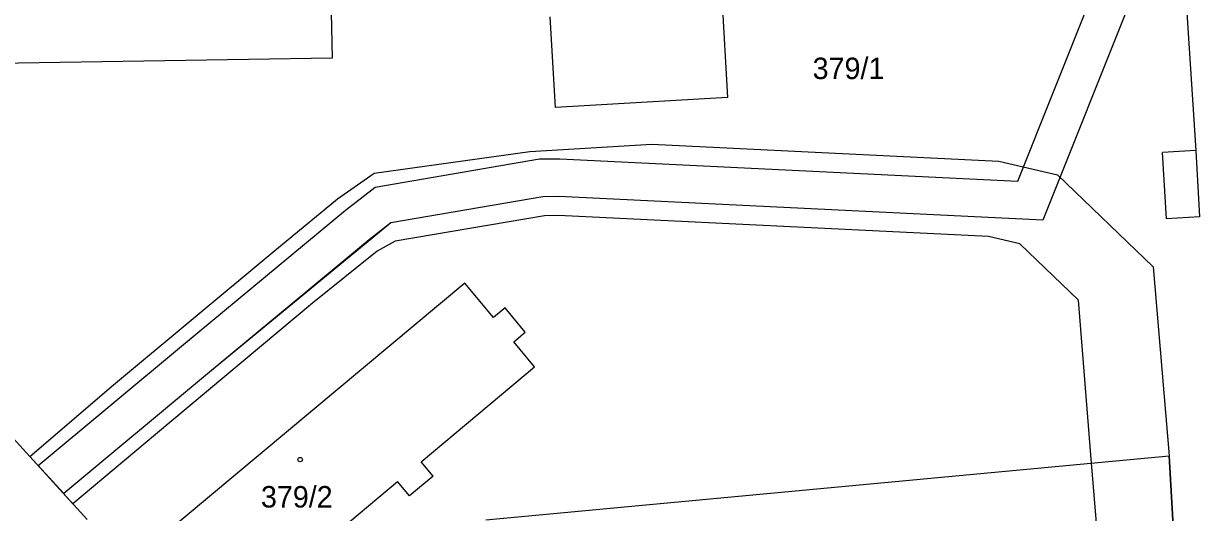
# Model space of a CAD drawing. Extents: x -755819 to -753140, y -1169796 to -1166000.
# Drawn here: x -755447.3 to -755354.3, y -1166455.9 to -1166417.2 of the extents above; entities that cross this region are included whole.
import ezdxf

# ---------------------------------------------------------------- set-up
doc = ezdxf.new("R2010")
doc.units = 0
for name, color, linetype in [('Vrstva 1', 7, 'Continuous'), ('Vrstva 18', 7, 'Continuous'), ('Vrstva 19', 7, 'Continuous'), ('Vrstva 25', 7, 'Continuous'), ('Vrstva 27', 7, 'Continuous'), ('Vrstva 4', 7, 'Continuous')]:
    doc.layers.add(name, color=color, linetype=linetype)

msp = doc.modelspace()

# ---------------------------------------------------------------- linework, layer by layer
at = {"layer": 'Vrstva 1'}
for p, q in [((-755393.74, -1166385.02), (-755391.51, -1166423.03)), ((-755423.02, -1166411.63), (-755422.87, -1166419.91)), ((-755355.3, -1166413.02), (-755354.37, -1166427.23)), ((-755405.15, -1166423.82), (-755405.58, -1166416.62)), ((-755422.87, -1166419.91), (-755453.9, -1166420.4)), ((-755391.51, -1166423.03), (-755405.15, -1166423.82)), ((-755354.37, -1166427.23), (-755357.01, -1166427.39)), ((-755356.71, -1166432.64), (-755357.01, -1166427.39)), ((-755354.1, -1166432.49), (-755356.71, -1166432.64)), ((-755412.34, -1166437.74), (-755437.63, -1166458.83)), ((-755410.07, -1166440.45), (-755412.34, -1166437.74)), ((-755409.15, -1166439.69), (-755410.07, -1166440.45)), ((-755407.55, -1166441.61), (-755409.15, -1166439.69)), ((-755408.47, -1166442.38), (-755407.55, -1166441.61)), ((-755406.81, -1166444.37), (-755408.47, -1166442.38)), ((-755415.81, -1166451.9), (-755406.81, -1166444.37)), ((-755448.16, -1166450.01), (-755442.3, -1166456.46)), ((-755414.86, -1166453.04), (-755415.81, -1166451.9)), ((-755414.86, -1166453.04), (-755416.73, -1166454.6)), ((-755423.44, -1166458.28), (-755417.67, -1166453.46)), ((-755416.73, -1166454.6), (-755417.67, -1166453.46))]:
    msp.add_line(p, q, dxfattribs=at)
at = {"layer": 'Vrstva 25'}
msp.add_circle((-755425.4, -1166451.72), 0.175, dxfattribs=at)
at = {"layer": 'Vrstva 27'}
for p, q in [((-755368.5, -1166429.64), (-755360.7, -1166410.13)), ((-755368.5, -1166429.64), (-755360.7, -1166410.13)), ((-755368.5, -1166429.64), (-755360.7, -1166410.13)), ((-755368.5, -1166429.64), (-755360.7, -1166410.13)), ((-755368.5, -1166429.64), (-755360.7, -1166410.13)), ((-755368.5, -1166429.64), (-755360.7, -1166410.13)), ((-755368.5, -1166429.64), (-755360.7, -1166410.13)), ((-755368.5, -1166429.64), (-755360.7, -1166410.13)), ((-755357.82, -1166411), (-755366.51, -1166432.74)), ((-755357.82, -1166411), (-755366.51, -1166432.74)), ((-755357.82, -1166411), (-755366.51, -1166432.74)), ((-755357.82, -1166411), (-755366.51, -1166432.74)), ((-755357.82, -1166411), (-755366.51, -1166432.74)), ((-755357.82, -1166411), (-755366.51, -1166432.74)), ((-755357.82, -1166411), (-755366.51, -1166432.74)), ((-755357.82, -1166411), (-755366.51, -1166432.74)), ((-755407.2, -1166427.29), (-755397.51, -1166426.73)), ((-755397.51, -1166426.73), (-755370, -1166428.06)), ((-755419.53, -1166429.02), (-755407.2, -1166427.29)), ((-755419.46, -1166430.13), (-755406.42, -1166427.89)), ((-755419.46, -1166430.13), (-755406.42, -1166427.89)), ((-755419.46, -1166430.13), (-755406.42, -1166427.89)), ((-755419.46, -1166430.13), (-755406.42, -1166427.89)), ((-755419.46, -1166430.13), (-755406.42, -1166427.89)), ((-755419.46, -1166430.13), (-755406.42, -1166427.89)), ((-755419.46, -1166430.13), (-755406.42, -1166427.89)), ((-755419.46, -1166430.13), (-755406.42, -1166427.89)), ((-755406.42, -1166427.89), (-755404.82, -1166427.88)), ((-755406.42, -1166427.89), (-755404.82, -1166427.88)), ((-755406.42, -1166427.89), (-755404.82, -1166427.88)), ((-755406.42, -1166427.89), (-755404.82, -1166427.88)), ((-755406.42, -1166427.89), (-755404.82, -1166427.88)), ((-755406.42, -1166427.89), (-755404.82, -1166427.88)), ((-755406.42, -1166427.89), (-755404.82, -1166427.88)), ((-755406.42, -1166427.89), (-755404.82, -1166427.88)), ((-755404.82, -1166427.88), (-755368.5, -1166429.64)), ((-755404.82, -1166427.88), (-755368.5, -1166429.64)), ((-755404.82, -1166427.88), (-755368.5, -1166429.64)), ((-755404.82, -1166427.88), (-755368.5, -1166429.64)), ((-755404.82, -1166427.88), (-755368.5, -1166429.64)), ((-755404.82, -1166427.88), (-755368.5, -1166429.64)), ((-755404.82, -1166427.88), (-755368.5, -1166429.64)), ((-755404.82, -1166427.88), (-755368.5, -1166429.64)), ((-755370, -1166428.06), (-755365.36, -1166429.14)), ((-755422.44, -1166431.06), (-755419.53, -1166429.02)), ((-755365.36, -1166429.14), (-755357.77, -1166436.43)), ((-755421.81, -1166431.96), (-755419.46, -1166430.13)), ((-755421.81, -1166431.96), (-755419.46, -1166430.13)), ((-755421.81, -1166431.96), (-755419.46, -1166430.13)), ((-755421.81, -1166431.96), (-755419.46, -1166430.13)), ((-755421.81, -1166431.96), (-755419.46, -1166430.13)), ((-755421.81, -1166431.96), (-755419.46, -1166430.13)), ((-755421.81, -1166431.96), (-755419.46, -1166430.13)), ((-755421.81, -1166431.96), (-755419.46, -1166430.13)), ((-755427.58, -1166435.29), (-755422.44, -1166431.06)), ((-755406.15, -1166430.89), (-755418.21, -1166432.96)), ((-755406.15, -1166430.89), (-755418.21, -1166432.96)), ((-755406.15, -1166430.89), (-755418.21, -1166432.96)), ((-755406.15, -1166430.89), (-755418.21, -1166432.96)), ((-755406.15, -1166430.89), (-755418.21, -1166432.96)), ((-755406.15, -1166430.89), (-755418.21, -1166432.96)), ((-755406.15, -1166430.89), (-755418.21, -1166432.96)), ((-755406.15, -1166430.89), (-755418.21, -1166432.96)), ((-755404.88, -1166430.88), (-755406.15, -1166430.89)), ((-755404.88, -1166430.88), (-755406.15, -1166430.89)), ((-755404.88, -1166430.88), (-755406.15, -1166430.89)), ((-755404.88, -1166430.88), (-755406.15, -1166430.89)), ((-755404.88, -1166430.88), (-755406.15, -1166430.89)), ((-755404.88, -1166430.88), (-755406.15, -1166430.89)), ((-755404.88, -1166430.88), (-755406.15, -1166430.89)), ((-755404.88, -1166430.88), (-755406.15, -1166430.89)), ((-755366.51, -1166432.74), (-755404.88, -1166430.88)), ((-755366.51, -1166432.74), (-755404.88, -1166430.88)), ((-755366.51, -1166432.74), (-755404.88, -1166430.88)), ((-755366.51, -1166432.74), (-755404.88, -1166430.88)), ((-755366.51, -1166432.74), (-755404.88, -1166430.88)), ((-755366.51, -1166432.74), (-755404.88, -1166430.88)), ((-755366.51, -1166432.74), (-755404.88, -1166430.88)), ((-755366.51, -1166432.74), (-755404.88, -1166430.88)), ((-755434.66, -1166442.61), (-755421.81, -1166431.96)), ((-755434.66, -1166442.61), (-755421.81, -1166431.96)), ((-755434.66, -1166442.61), (-755421.81, -1166431.96)), ((-755434.66, -1166442.61), (-755421.81, -1166431.96)), ((-755434.66, -1166442.61), (-755421.81, -1166431.96)), ((-755434.66, -1166442.61), (-755421.81, -1166431.96)), ((-755434.66, -1166442.61), (-755421.81, -1166431.96)), ((-755434.66, -1166442.61), (-755421.81, -1166431.96)), ((-755406.02, -1166432.39), (-755417.87, -1166434.42)), ((-755404.91, -1166432.38), (-755406.02, -1166432.39)), ((-755370.83, -1166434.03), (-755404.91, -1166432.38)), ((-755418.21, -1166432.96), (-755432.74, -1166444.92)), ((-755418.21, -1166432.96), (-755419.93, -1166434.29)), ((-755418.21, -1166432.96), (-755419.93, -1166434.29)), ((-755418.21, -1166432.96), (-755419.93, -1166434.29)), ((-755418.21, -1166432.96), (-755419.93, -1166434.29)), ((-755418.21, -1166432.96), (-755419.93, -1166434.29)), ((-755418.21, -1166432.96), (-755419.93, -1166434.29)), ((-755418.21, -1166432.96), (-755419.93, -1166434.29)), ((-755419.93, -1166434.29), (-755432.74, -1166444.92)), ((-755419.93, -1166434.29), (-755432.74, -1166444.92)), ((-755419.93, -1166434.29), (-755432.74, -1166444.92)), ((-755419.93, -1166434.29), (-755432.74, -1166444.92)), ((-755419.93, -1166434.29), (-755432.74, -1166444.92)), ((-755419.93, -1166434.29), (-755432.74, -1166444.92)), ((-755419.93, -1166434.29), (-755432.74, -1166444.92)), ((-755417.87, -1166434.42), (-755419.3, -1166435.19)), ((-755368.33, -1166434.61), (-755370.83, -1166434.03)), ((-755440.21, -1166445.79), (-755427.58, -1166435.29)), ((-755419.3, -1166435.19), (-755424.41, -1166439.31)), ((-755363.67, -1166439.08), (-755368.33, -1166434.61)), ((-755357.77, -1166436.43), (-755356.5, -1166451.43)), ((-755362.64, -1166452), (-755363.67, -1166439.08)), ((-755424.41, -1166439.31), (-755436.87, -1166449.73)), ((-755446.17, -1166452.2), (-755434.66, -1166442.61)), ((-755446.17, -1166452.2), (-755434.66, -1166442.61)), ((-755446.17, -1166452.2), (-755434.66, -1166442.61)), ((-755446.17, -1166452.2), (-755434.66, -1166442.61)), ((-755446.17, -1166452.2), (-755434.66, -1166442.61)), ((-755446.17, -1166452.2), (-755434.66, -1166442.61)), ((-755446.17, -1166452.2), (-755434.66, -1166442.61)), ((-755446.17, -1166452.2), (-755434.66, -1166442.61)), ((-755432.74, -1166444.92), (-755444.15, -1166454.42)), ((-755432.74, -1166444.92), (-755444.15, -1166454.42)), ((-755432.74, -1166444.92), (-755444.15, -1166454.42)), ((-755432.74, -1166444.92), (-755444.15, -1166454.42)), ((-755432.74, -1166444.92), (-755444.15, -1166454.42)), ((-755432.74, -1166444.92), (-755444.15, -1166454.42)), ((-755432.74, -1166444.92), (-755444.15, -1166454.42)), ((-755432.74, -1166444.92), (-755444.15, -1166454.42)), ((-755446.83, -1166451.47), (-755440.21, -1166445.79)), ((-755436.87, -1166449.73), (-755443.42, -1166455.23)), ((-755443.42, -1166455.23), (-755446.83, -1166451.47)), ((-755444.15, -1166454.42), (-755446.17, -1166452.2)), ((-755444.15, -1166454.42), (-755446.17, -1166452.2)), ((-755444.15, -1166454.42), (-755446.17, -1166452.2)), ((-755444.15, -1166454.42), (-755446.17, -1166452.2)), ((-755444.15, -1166454.42), (-755446.17, -1166452.2)), ((-755444.15, -1166454.42), (-755446.17, -1166452.2)), ((-755444.15, -1166454.42), (-755446.17, -1166452.2)), ((-755444.15, -1166454.42), (-755446.17, -1166452.2)), ((-755362.12, -1166458.46), (-755362.64, -1166452)), ((-755356.5, -1166451.43), (-755356.12, -1166457.93))]:
    msp.add_line(p, q, dxfattribs=at)
at = {"layer": 'Vrstva 4'}
for p, q in [((-755354.37, -1166427.23), (-755354.1, -1166432.49)), ((-755410.69, -1166456.5), (-755356.5, -1166451.43)), ((-755356.12, -1166457.93), (-755356.5, -1166451.43))]:
    msp.add_line(p, q, dxfattribs=at)

# ---------------------------------------------------------------- texts
at = {"layer": 'Vrstva 18'}
msp.add_text('379/1', height=1.7, dxfattribs=at).set_placement((-755384.763, -1166421.56))
at = {"layer": 'Vrstva 19'}
msp.add_text('379/2', height=1.7, dxfattribs=at).set_placement((-755428.513, -1166455.52))

doc.saveas('drawing.dxf')
